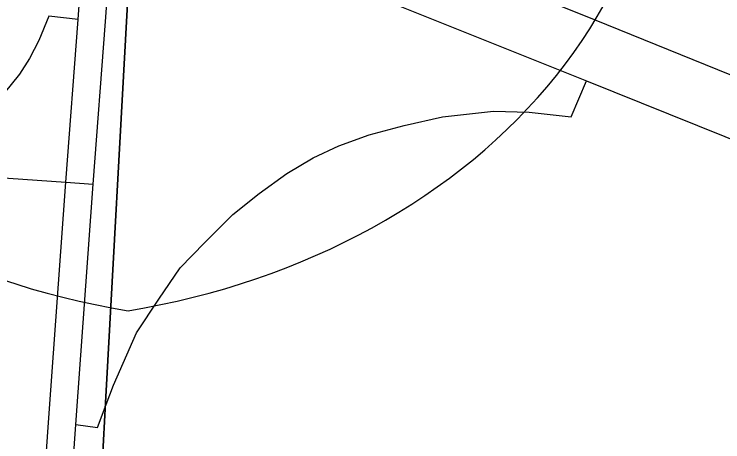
# Model space of a CAD drawing. Extents: x 208586767.6 to 208586821.4, y -134301046.9 to -134301022.9.
# Drawn here: x 208586780.4318 to 208586780.6676, y -134301030.7452 to -134301030.603 of the extents above; entities that cross this region are included whole.
import ezdxf

# ---------------------------------------------------------------- set-up
doc = ezdxf.new("R2010")
doc.units = 0
for name, color, linetype in [('GM_X_Corporation', 7, 'Continuous'), ('GM_X_Interchange_Ramps', 7, 'Continuous'), ('GM_X_Interstate_Route', 7, 'Continuous'), ('GM_X_Interstate_Shield', 7, 'Continuous'), ('GM_X_State_Route', 7, 'Continuous')]:
    doc.layers.add(name, color=color, linetype=linetype)

msp = doc.modelspace()

# ---------------------------------------------------------------- linework, layer by layer
at = {"layer": 'GM_X_Corporation'}
for points in [[(208586778.02826, -134301026.87222), (208586778.02826, -134301030.84072), (208586780.45606, -134301030.84072), (208586780.46226, -134301030.73232), (208586780.4715, -134301030.56429), (208586780.4725, -134301030.5433), (208586780.47482, -134301030.49456), (208586780.47836, -134301030.43953), (208586780.48165, -134301030.41091), (208586780.49647, -134301030.208), (208586780.51007, -134301029.93716), (208586780.52674, -134301029.60513), (208586780.54433, -134301029.31871), (208586780.54744, -134301029.28003), (208586780.55021, -134301029.2296), (208586780.55566, -134301029.13188), (208586780.5628, -134301029.05207), (208586780.56784, -134301028.98117), (208586780.57226, -134301028.915), (208586780.57856, -134301028.81386), (208586780.60576, -134301028.40742)], [(208586780.60576, -134301028.40742), (208586780.57856, -134301028.81386), (208586780.57226, -134301028.915), (208586780.56784, -134301028.98117), (208586780.5628, -134301029.05207), (208586780.55566, -134301029.13188), (208586780.55021, -134301029.2296), (208586780.54744, -134301029.28003), (208586780.54433, -134301029.31871), (208586780.52674, -134301029.60513), (208586780.51007, -134301029.93716), (208586780.49647, -134301030.208), (208586780.48165, -134301030.41091), (208586780.47836, -134301030.43953), (208586780.47482, -134301030.49456), (208586780.4725, -134301030.5433), (208586780.4715, -134301030.56429), (208586780.46226, -134301030.73232), (208586780.45606, -134301030.84072), (208586784.82826, -134301030.84072)]]:
    msp.add_lwpolyline(points, dxfattribs=at)
at = {"layer": 'GM_X_Interchange_Ramps'}
msp.add_line((208586780.449, -134301030.65894), (208586780.45808, -134301030.65958), dxfattribs=at)
for points in [[(208586780.4531, -134301030.60476), (208586780.44339, -134301030.6037), (208586780.44004, -134301030.61173), (208586780.4369, -134301030.61773), (208586780.43365, -134301030.62302), (208586780.42855, -134301030.62925)], [(208586780.3214, -134301030.60828), (208586780.32244, -134301030.61011), (208586780.32676, -134301030.6167), (208586780.3312, -134301030.62274), (208586780.33825, -134301030.63114), (208586780.34454, -134301030.63708), (208586780.35238, -134301030.64197), (208586780.36046, -134301030.64614), (208586780.36879, -134301030.64957), (208586780.37859, -134301030.65226), (208586780.38618, -134301030.65398), (208586780.39647, -134301030.6552), (208586780.449, -134301030.65894)], [(208586780.45234, -134301030.73947), (208586780.45962, -134301030.74048), (208586780.46248, -134301030.73286), (208586780.46488, -134301030.72645), (208586780.47254, -134301030.70895), (208586780.47996, -134301030.69781), (208586780.48703, -134301030.68741), (208586780.49515, -134301030.67907), (208586780.50458, -134301030.66964), (208586780.51335, -134301030.66262), (208586780.52256, -134301030.65604), (208586780.53134, -134301030.65078), (208586780.53989, -134301030.64683), (208586780.54998, -134301030.6431), (208586780.56161, -134301030.64003), (208586780.57433, -134301030.63718), (208586780.59136, -134301030.63525), (208586780.60326, -134301030.63566), (208586780.61714, -134301030.63719), (208586780.62225, -134301030.62524)]]:
    msp.add_lwpolyline(points, dxfattribs=at)
at = {"layer": 'GM_X_Interstate_Route'}
for points in [[(208586780.09532, -134301030.39349), (208586780.13544, -134301030.40877), (208586780.32612, -134301030.48462), (208586780.41859, -134301030.52216), (208586780.45798, -134301030.53794), (208586780.46685, -134301030.54149), (208586780.47272, -134301030.54383), (208586780.50797, -134301030.55791), (208586780.62489, -134301030.6048), (208586780.69458, -134301030.63309), (208586780.73801, -134301030.65327), (208586780.77486, -134301030.67366), (208586780.81609, -134301030.70064), (208586780.85319, -134301030.73031), (208586780.87885, -134301030.75268), (208586780.90251, -134301030.77719), (208586780.93303, -134301030.8108), (208586780.95651, -134301030.84072)], [(208586780.45271, -134301030.55735), (208586780.45644, -134301030.5588), (208586780.46532, -134301030.56225), (208586780.47171, -134301030.56483), (208586780.50084, -134301030.57656), (208586780.62225, -134301030.62524), (208586780.68648, -134301030.65098), (208586780.7299, -134301030.67116), (208586780.76675, -134301030.69156), (208586780.80798, -134301030.71854), (208586780.84242, -134301030.74639), (208586780.86655, -134301030.7681), (208586780.8944, -134301030.79508), (208586780.92313, -134301030.82974), (208586780.93154, -134301030.84072)]]:
    msp.add_lwpolyline(points, dxfattribs=at)
at = {"layer": 'GM_X_Interstate_Shield'}
for centre, start_param, end_param in [((208586780.51414, -134301030.52766), 2.911027, 4.511031), ((208586780.42536, -134301030.52766), 4.913747, 6.513751)]:
    msp.add_ellipse(centre, major_axis=(0.22195, 0), ratio=0.8, start_param=start_param, end_param=end_param, dxfattribs=at)
at = {"layer": 'GM_X_State_Route'}
for points in [[(208586780.4453, -134301030.84072), (208586780.45234, -134301030.73947), (208586780.45808, -134301030.65958), (208586780.46219, -134301030.60541), (208586780.46532, -134301030.56225), (208586780.46541, -134301030.5611)], [(208586780.43617, -134301030.84072), (208586780.44326, -134301030.73882), (208586780.449, -134301030.65894), (208586780.4531, -134301030.60476), (208586780.45549, -134301030.57194)]]:
    msp.add_lwpolyline(points, dxfattribs=at)

doc.saveas('drawing.dxf')
